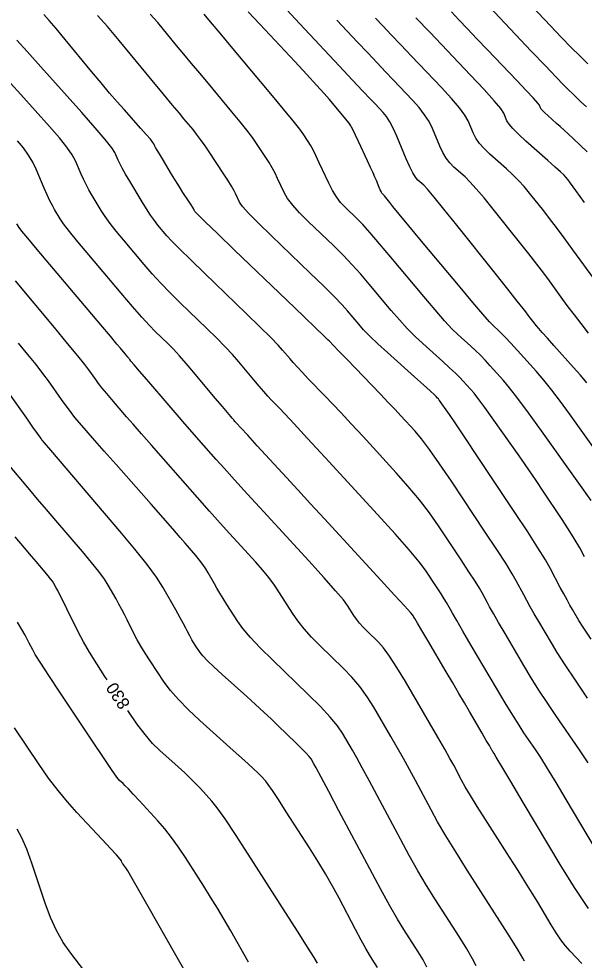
# Model space of a CAD drawing. Extents: x 2082232 to 2083549, y 592624 to 593832.
# Drawn here: x 2082317.4 to 2082349.4, y 593225.4 to 593278.8 of the extents above; entities that cross this region are included whole.
import ezdxf

# ---------------------------------------------------------------- set-up
doc = ezdxf.new("R2010")
doc.units = 0
doc.layers.add('DT_X_Contour_Major', color=7, linetype='Continuous')
doc.layers.add('DT_X_Contour_Minor', color=7, linetype='Continuous')

msp = doc.modelspace()

# ---------------------------------------------------------------- linework, layer by layer
at = {"layer": 'DT_X_Contour_Major'}
for points in [[(2082349.62, 593276.257), (2082349.186, 593276.677), (2082348.689, 593277.174), (2082348.131, 593277.75), (2082347.51, 593278.403), (2082345.772, 593280.248)], [(2082349.821, 593243.622), (2082349.366, 593244.307), (2082349.123, 593244.69), (2082348.759, 593245.308), (2082348.614, 593245.561), (2082348.45, 593245.854), (2082348.268, 593246.189), (2082348.067, 593246.565), (2082347.508, 593247.622), (2082347.225, 593248.118), (2082346.795, 593248.813), (2082346.22, 593249.708), (2082345.498, 593250.802), (2082343.377, 593253.985), (2082342.67, 593255.045), (2082342.138, 593255.839), (2082341.783, 593256.367), (2082341.604, 593256.629), (2082341.36, 593256.972), (2082341.276, 593257.089), (2082341.207, 593257.182), (2082341.153, 593257.253), (2082341.114, 593257.299), (2082341.03, 593257.393), (2082340.93, 593257.488), (2082340.693, 593257.704), (2082340.32, 593258.041), (2082339.809, 593258.498), (2082338.266, 593259.878), (2082337.73, 593260.367), (2082337.28, 593260.796), (2082336.916, 593261.167), (2082336.637, 593261.48), (2082336.008, 593262.235), (2082335.699, 593262.581), (2082335.242, 593263.055), (2082334.638, 593263.656), (2082333.887, 593264.385), (2082331.687, 593266.497), (2082330.956, 593267.21), (2082330.411, 593267.767), (2082330.053, 593268.168), (2082329.883, 593268.412), (2082329.677, 593268.855), (2082329.574, 593269.054), (2082329.419, 593269.319), (2082329.213, 593269.65), (2082328.955, 593270.047), (2082328.199, 593271.195), (2082327.926, 593271.6), (2082327.676, 593271.956), (2082327.449, 593272.262), (2082327.244, 593272.518), (2082326.728, 593273.135), (2082326.471, 593273.444), (2082326.086, 593273.908), (2082325.575, 593274.528), (2082324.935, 593275.303), (2082323.062, 593277.576), (2082322.402, 593278.358), (2082321.829, 593278.996)], [(2082349.671, 593260.984), (2082349.249, 593261.522), (2082348.866, 593262.019), (2082348.521, 593262.476), (2082348.215, 593262.891), (2082347.45, 593263.945), (2082347.129, 593264.378), (2082346.739, 593264.888), (2082346.282, 593265.475), (2082345.756, 593266.138), (2082344.264, 593268.008), (2082343.744, 593268.649), (2082343.305, 593269.166), (2082342.946, 593269.562), (2082342.667, 593269.834), (2082342.031, 593270.398), (2082341.803, 593270.63), (2082341.594, 593270.904), (2082341.406, 593271.22), (2082341.237, 593271.577), (2082340.813, 593272.586), (2082340.624, 593272.97), (2082340.372, 593273.366), (2082340.058, 593273.775), (2082339.681, 593274.195), (2082338.595, 593275.333), (2082338.163, 593275.788), (2082337.68, 593276.298), (2082337.147, 593276.864), (2082336.564, 593277.486), (2082335.401, 593278.727)], [(2082349.294, 593225.235), (2082348.625, 593225.941), (2082348.37, 593226.233), (2082348.106, 593226.579), (2082347.833, 593226.978), (2082347.551, 593227.432), (2082346.789, 593228.713), (2082346.474, 593229.233), (2082346.104, 593229.833), (2082345.677, 593230.512), (2082345.194, 593231.271), (2082343.832, 593233.4), (2082343.363, 593234.139), (2082342.981, 593234.757), (2082342.683, 593235.255), (2082342.472, 593235.633), (2082342.022, 593236.481), (2082341.81, 593236.87), (2082341.512, 593237.399), (2082341.127, 593238.068), (2082340.655, 593238.879), (2082339.283, 593241.227), (2082338.803, 593242.027), (2082338.39, 593242.665), (2082338.045, 593243.142), (2082337.767, 593243.458), (2082337.119, 593244.085), (2082336.889, 593244.317), (2082336.687, 593244.543), (2082336.513, 593244.762), (2082336.366, 593244.975), (2082336.011, 593245.535), (2082335.774, 593245.85), (2082335.328, 593246.376), (2082334.674, 593247.113), (2082333.811, 593248.061), (2082331.233, 593250.87), (2082330.34, 593251.844), (2082329.597, 593252.66), (2082329.003, 593253.318), (2082328.558, 593253.817), (2082327.57, 593254.937), (2082327.187, 593255.373), (2082326.778, 593255.842), (2082326.344, 593256.344), (2082325.884, 593256.878), (2082324.624, 593258.347), (2082324.209, 593258.831), (2082323.91, 593259.182), (2082323.725, 593259.399), (2082323.656, 593259.482), (2082323.624, 593259.527), (2082323.601, 593259.557), (2082323.555, 593259.614), (2082323.486, 593259.697), (2082323.395, 593259.806), (2082323.122, 593260.134), (2082322.93, 593260.362), (2082322.561, 593260.8), (2082322.014, 593261.447), (2082321.289, 593262.305), (2082319.12, 593264.873), (2082318.402, 593265.725), (2082317.875, 593266.358), (2082317.539, 593266.77), (2082317.394, 593266.963), (2082317.262, 593267.182)], [(2082322.377, 593241.326), (2082322.248, 593241.519), (2082321.781, 593242.237), (2082321.376, 593242.892), (2082321.035, 593243.484), (2082320.756, 593244.013), (2082320.097, 593245.339), (2082319.874, 593245.786), (2082319.698, 593246.134), (2082319.571, 593246.382), (2082319.491, 593246.53), (2082319.343, 593246.793), (2082319.27, 593246.907), (2082319.165, 593247.051), (2082319.025, 593247.227), (2082318.853, 593247.433), (2082318.348, 593248.023), (2082318.09, 593248.327), (2082317.691, 593248.799), (2082317.154, 593249.436)], [(2082334.302, 593225.26), (2082334.106, 593225.585), (2082333.74, 593226.172), (2082333.203, 593227.02), (2082332.495, 593228.131), (2082330.379, 593231.441), (2082329.654, 593232.561), (2082329.068, 593233.436), (2082328.619, 593234.066), (2082328.308, 593234.452), (2082327.663, 593235.155), (2082327.402, 593235.429), (2082327.104, 593235.726), (2082326.77, 593236.044), (2082326.398, 593236.384), (2082325.357, 593237.319), (2082324.953, 593237.72), (2082324.522, 593238.22), (2082324.064, 593238.82), (2082323.579, 593239.52), (2082323.541, 593239.577)]]:
    msp.add_lwpolyline(points, dxfattribs=at)
at = {"layer": 'DT_X_Contour_Minor'}
for points in [[(2082350.004, 593254.416), (2082348.591, 593256.403), (2082348.076, 593257.112), (2082347.593, 593257.747), (2082347.14, 593258.309), (2082346.718, 593258.797), (2082345.634, 593260.001), (2082345.263, 593260.409), (2082344.964, 593260.731), (2082344.737, 593260.968), (2082344.581, 593261.118), (2082344.262, 593261.404), (2082344.055, 593261.62), (2082343.673, 593262.055), (2082343.117, 593262.709), (2082342.387, 593263.581), (2082340.206, 593266.198), (2082339.48, 593267.07), (2082338.937, 593267.724), (2082338.576, 593268.159), (2082338.398, 593268.377), (2082338.168, 593268.666), (2082338.091, 593268.761), (2082338.033, 593268.832), (2082337.995, 593268.878), (2082337.975, 593268.9), (2082337.949, 593268.923), (2082337.933, 593268.949), (2082337.903, 593269.011), (2082337.86, 593269.107), (2082337.804, 593269.238), (2082337.637, 593269.636), (2082337.559, 593269.818), (2082337.448, 593270.065), (2082337.305, 593270.377), (2082337.13, 593270.755), (2082336.62, 593271.85), (2082336.45, 593272.213), (2082336.322, 593272.482), (2082336.237, 593272.656), (2082336.195, 593272.736), (2082336.138, 593272.821), (2082336.09, 593272.885), (2082335.987, 593273.012), (2082335.83, 593273.203), (2082335.618, 593273.457), (2082334.98, 593274.219), (2082334.677, 593274.569), (2082334.249, 593275.045), (2082333.695, 593275.648), (2082333.015, 593276.378), (2082331.032, 593278.494), (2082330.371, 593279.202)], [(2082349.574, 593258.159), (2082349.215, 593258.588), (2082348.818, 593259.038), (2082347.71, 593260.269), (2082347.336, 593260.685), (2082347.047, 593261.011), (2082346.842, 593261.246), (2082346.721, 593261.391), (2082346.512, 593261.656), (2082346.437, 593261.752), (2082346.368, 593261.841), (2082346.307, 593261.922), (2082346.252, 593261.996), (2082346.116, 593262.184), (2082345.969, 593262.373), (2082345.631, 593262.801), (2082345.102, 593263.467), (2082344.381, 593264.371), (2082342.203, 593267.1), (2082341.473, 593268.009), (2082340.916, 593268.69), (2082340.532, 593269.143), (2082340.321, 593269.367), (2082339.99, 593269.66), (2082339.856, 593269.818), (2082339.702, 593270.069), (2082339.528, 593270.414), (2082339.334, 593270.853), (2082338.79, 593272.148), (2082338.589, 593272.597), (2082338.396, 593272.969), (2082338.209, 593273.267), (2082338.03, 593273.488), (2082337.562, 593273.979), (2082337.304, 593274.251), (2082336.88, 593274.701), (2082336.292, 593275.328), (2082335.538, 593276.133), (2082333.308, 593278.513), (2082332.548, 593279.329)], [(2082349.59, 593271.261), (2082348.815, 593271.992), (2082348.538, 593272.253), (2082348.286, 593272.486), (2082348.061, 593272.692), (2082347.861, 593272.871), (2082347.365, 593273.311), (2082347.199, 593273.463), (2082347.074, 593273.586), (2082346.989, 593273.683), (2082346.946, 593273.751), (2082346.885, 593273.897), (2082346.787, 593274.027), (2082346.539, 593274.305), (2082346.141, 593274.734), (2082345.594, 593275.311), (2082343.933, 593277.051), (2082343.339, 593277.674), (2082342.8, 593278.241), (2082342.318, 593278.75), (2082341.892, 593279.201)], [(2082349.553, 593273.807), (2082349.241, 593274.102), (2082349, 593274.329), (2082348.831, 593274.489), (2082348.476, 593274.824), (2082348.248, 593275.053), (2082347.829, 593275.487), (2082347.221, 593276.128), (2082346.422, 593276.974), (2082344.039, 593279.505)], [(2082349.617, 593240.284), (2082348.921, 593241.309), (2082348.347, 593242.172), (2082347.895, 593242.873), (2082347.565, 593243.412), (2082346.847, 593244.631), (2082346.592, 593245.069), (2082346.364, 593245.467), (2082346.164, 593245.825), (2082345.992, 593246.144), (2082345.571, 593246.94), (2082345.342, 593247.337), (2082344.973, 593247.929), (2082344.463, 593248.718), (2082343.812, 593249.702), (2082341.89, 593252.588), (2082341.221, 593253.576), (2082340.657, 593254.377), (2082340.197, 593254.988), (2082339.842, 593255.412), (2082339.034, 593256.291), (2082338.703, 593256.647), (2082338.317, 593257.056), (2082337.875, 593257.519), (2082337.378, 593258.035), (2082335.978, 593259.483), (2082335.516, 593259.96), (2082335.181, 593260.305), (2082334.972, 593260.519), (2082334.891, 593260.602), (2082334.841, 593260.646), (2082334.824, 593260.661), (2082334.811, 593260.674), (2082334.801, 593260.684), (2082334.794, 593260.692), (2082334.779, 593260.709), (2082334.636, 593260.847), (2082334.217, 593261.25), (2082333.523, 593261.917), (2082332.553, 593262.849), (2082329.598, 593265.686), (2082328.627, 593266.62), (2082327.929, 593267.297), (2082327.504, 593267.716), (2082327.353, 593267.877), (2082327.313, 593267.961), (2082327.284, 593268.014), (2082327.225, 593268.109), (2082327.137, 593268.246), (2082327.02, 593268.425), (2082326.668, 593268.959), (2082326.529, 593269.174), (2082326.374, 593269.419), (2082326.204, 593269.695), (2082326.019, 593270), (2082325.504, 593270.855), (2082325.333, 593271.142), (2082325.206, 593271.359), (2082325.121, 593271.507), (2082325.081, 593271.586), (2082325.03, 593271.704), (2082324.969, 593271.793), (2082324.824, 593271.971), (2082324.594, 593272.237), (2082324.28, 593272.591), (2082323.33, 593273.655), (2082322.948, 593274.089), (2082322.515, 593274.594), (2082322.03, 593275.17), (2082321.493, 593275.817), (2082319.994, 593277.636), (2082319.485, 593278.247), (2082319.081, 593278.714), (2082318.784, 593279.038)], [(2082349.444, 593248.303), (2082349.167, 593248.808), (2082348.857, 593249.337), (2082348.515, 593249.888), (2082348.141, 593250.462), (2082347.101, 593252.023), (2082346.703, 593252.615), (2082346.289, 593253.22), (2082345.859, 593253.839), (2082345.413, 593254.471), (2082344.203, 593256.174), (2082343.786, 593256.754), (2082343.444, 593257.218), (2082343.176, 593257.567), (2082342.982, 593257.798), (2082342.565, 593258.262), (2082342.374, 593258.462), (2082342.117, 593258.713), (2082341.792, 593259.016), (2082341.4, 593259.371), (2082340.265, 593260.387), (2082339.834, 593260.79), (2082339.393, 593261.238), (2082338.942, 593261.731), (2082338.48, 593262.268), (2082337.237, 593263.761), (2082336.761, 593264.315), (2082336.266, 593264.86), (2082335.753, 593265.395), (2082335.221, 593265.92), (2082333.776, 593267.307), (2082333.284, 593267.8), (2082332.893, 593268.238), (2082332.603, 593268.62), (2082332.413, 593268.948), (2082332.04, 593269.748), (2082331.893, 593270.048), (2082331.732, 593270.347), (2082331.557, 593270.645), (2082331.368, 593270.943), (2082330.845, 593271.737), (2082330.611, 593272.072), (2082330.3, 593272.483), (2082329.914, 593272.969), (2082329.451, 593273.53), (2082328.114, 593275.127), (2082327.626, 593275.712), (2082327.162, 593276.268), (2082326.724, 593276.796), (2082326.311, 593277.296), (2082325.244, 593278.591), (2082324.822, 593279.073)], [(2082349.809, 593251.489), (2082349.114, 593252.467), (2082346.999, 593255.441), (2082346.27, 593256.457), (2082345.669, 593257.271), (2082345.195, 593257.885), (2082344.85, 593258.298), (2082344.099, 593259.131), (2082343.819, 593259.435), (2082343.541, 593259.722), (2082343.264, 593259.992), (2082342.991, 593260.244), (2082342.263, 593260.895), (2082341.937, 593261.213), (2082341.506, 593261.679), (2082340.968, 593262.294), (2082340.324, 593263.056), (2082338.466, 593265.286), (2082337.823, 593266.049), (2082337.291, 593266.665), (2082336.868, 593267.134), (2082336.554, 593267.456), (2082335.865, 593268.118), (2082335.613, 593268.39), (2082335.375, 593268.708), (2082335.152, 593269.073), (2082334.943, 593269.483), (2082334.403, 593270.641), (2082334.213, 593271.042), (2082334.046, 593271.375), (2082333.902, 593271.641), (2082333.781, 593271.839), (2082333.492, 593272.279), (2082333.296, 593272.544), (2082332.924, 593273.01), (2082332.378, 593273.675), (2082331.657, 593274.542), (2082329.5, 593277.119), (2082328.78, 593277.979), (2082328.238, 593278.628), (2082327.874, 593279.064)], [(2082350.177, 593263.787), (2082348.783, 593265.706), (2082348.288, 593266.383), (2082347.848, 593266.976), (2082347.462, 593267.483), (2082347.132, 593267.905), (2082346.324, 593268.917), (2082346.015, 593269.288), (2082345.694, 593269.643), (2082345.36, 593269.98), (2082345.013, 593270.301), (2082344.073, 593271.136), (2082343.75, 593271.443), (2082343.487, 593271.74), (2082343.283, 593272.026), (2082343.14, 593272.302), (2082342.837, 593273.023), (2082342.658, 593273.343), (2082342.347, 593273.763), (2082341.906, 593274.283), (2082341.332, 593274.902), (2082339.629, 593276.687), (2082339.022, 593277.324), (2082338.48, 593277.894), (2082338.003, 593278.4), (2082337.59, 593278.839)], [(2082349.447, 593268.389), (2082348.956, 593269.063), (2082348.643, 593269.491), (2082348.508, 593269.672), (2082348.385, 593269.825), (2082348.287, 593269.927), (2082348.083, 593270.119), (2082347.774, 593270.399), (2082347.359, 593270.769), (2082346.114, 593271.873), (2082345.696, 593272.256), (2082345.379, 593272.576), (2082345.161, 593272.833), (2082345.043, 593273.026), (2082344.861, 593273.46), (2082344.692, 593273.716), (2082344.323, 593274.16), (2082343.754, 593274.791), (2082342.984, 593275.609), (2082340.662, 593278.041), (2082339.881, 593278.86)], [(2082349.64, 593236.62), (2082349.15, 593237.349), (2082347.813, 593239.302), (2082347.324, 593240.028), (2082346.86, 593240.742), (2082346.421, 593241.444), (2082346.007, 593242.133), (2082344.935, 593243.955), (2082344.569, 593244.577), (2082344.278, 593245.08), (2082344.061, 593245.461), (2082343.918, 593245.723), (2082343.634, 593246.259), (2082343.48, 593246.526), (2082343.232, 593246.924), (2082342.889, 593247.455), (2082342.451, 593248.117), (2082341.157, 593250.06), (2082340.643, 593250.793), (2082340.075, 593251.537), (2082339.45, 593252.292), (2082338.77, 593253.057), (2082336.882, 593255.11), (2082336.217, 593255.831), (2082335.639, 593256.452), (2082335.148, 593256.974), (2082334.744, 593257.397), (2082333.78, 593258.393), (2082333.445, 593258.743), (2082333.16, 593259.048), (2082332.926, 593259.306), (2082332.743, 593259.518), (2082332.322, 593260.022), (2082332.074, 593260.293), (2082331.646, 593260.729), (2082331.037, 593261.33), (2082330.248, 593262.096), (2082327.904, 593264.357), (2082327.111, 593265.127), (2082326.491, 593265.742), (2082326.042, 593266.201), (2082325.765, 593266.504), (2082325.257, 593267.106), (2082325.057, 593267.358), (2082324.84, 593267.662), (2082324.605, 593268.018), (2082324.352, 593268.428), (2082323.653, 593269.588), (2082323.415, 593269.99), (2082323.226, 593270.324), (2082323.084, 593270.59), (2082322.99, 593270.788), (2082322.804, 593271.227), (2082322.635, 593271.492), (2082322.266, 593271.959), (2082321.698, 593272.628), (2082320.93, 593273.498), (2082318.618, 593276.087), (2082317.845, 593276.95), (2082317.261, 593277.596)], [(2082350.071, 593231.747), (2082348.404, 593234.546), (2082347.826, 593235.51), (2082347.344, 593236.301), (2082346.956, 593236.918), (2082346.663, 593237.364), (2082346.009, 593238.32), (2082345.727, 593238.748), (2082345.373, 593239.312), (2082344.947, 593240.015), (2082344.448, 593240.855), (2082343.022, 593243.278), (2082342.547, 593244.086), (2082342.192, 593244.692), (2082341.958, 593245.098), (2082341.843, 593245.302), (2082341.697, 593245.577), (2082341.618, 593245.714), (2082341.49, 593245.919), (2082341.314, 593246.192), (2082341.089, 593246.533), (2082340.424, 593247.531), (2082340.066, 593248.01), (2082339.493, 593248.698), (2082338.704, 593249.595), (2082337.699, 593250.701), (2082334.73, 593253.93), (2082333.734, 593255.012), (2082332.972, 593255.837), (2082332.444, 593256.406), (2082332.15, 593256.717), (2082331.679, 593257.204), (2082331.484, 593257.412), (2082331.254, 593257.67), (2082330.988, 593257.977), (2082330.687, 593258.335), (2082329.835, 593259.354), (2082329.484, 593259.759), (2082329.068, 593260.206), (2082328.587, 593260.698), (2082328.043, 593261.232), (2082326.504, 593262.717), (2082325.944, 593263.269), (2082325.418, 593263.813), (2082324.927, 593264.347), (2082324.469, 593264.872), (2082323.295, 593266.262), (2082322.886, 593266.758), (2082322.539, 593267.202), (2082322.255, 593267.596), (2082322.032, 593267.939), (2082321.523, 593268.786), (2082321.341, 593269.1), (2082321.176, 593269.405), (2082321.029, 593269.702), (2082320.899, 593269.991), (2082320.578, 593270.75), (2082320.396, 593271.084), (2082320.091, 593271.519), (2082319.664, 593272.053), (2082319.114, 593272.687), (2082317.484, 593274.512), (2082316.898, 593275.159)], [(2082349.672, 593228.362), (2082348.904, 593229.488), (2082348.111, 593230.764), (2082345.964, 593234.372), (2082345.257, 593235.56), (2082344.746, 593236.417), (2082344.431, 593236.944), (2082344.313, 593237.14), (2082344.26, 593237.223), (2082344.242, 593237.252), (2082344.227, 593237.276), (2082344.216, 593237.295), (2082344.207, 593237.31), (2082344.19, 593237.343), (2082344.15, 593237.412), (2082344.044, 593237.593), (2082343.873, 593237.888), (2082343.635, 593238.295), (2082342.913, 593239.53), (2082342.627, 593240.019), (2082342.312, 593240.556), (2082341.967, 593241.144), (2082341.592, 593241.781), (2082340.553, 593243.546), (2082340.212, 593244.125), (2082339.968, 593244.541), (2082339.82, 593244.793), (2082339.768, 593244.881), (2082339.76, 593244.896), (2082339.756, 593244.903), (2082339.749, 593244.914), (2082339.739, 593244.929), (2082339.727, 593244.948), (2082339.691, 593245.003), (2082339.568, 593245.141), (2082339.228, 593245.514), (2082338.671, 593246.122), (2082337.897, 593246.965), (2082335.541, 593249.527), (2082334.691, 593250.452), (2082333.906, 593251.306), (2082333.188, 593252.088), (2082332.536, 593252.798), (2082330.886, 593254.595), (2082330.343, 593255.187), (2082329.95, 593255.615), (2082329.709, 593255.878), (2082329.619, 593255.977), (2082329.581, 593256.02), (2082329.566, 593256.037), (2082329.549, 593256.057), (2082329.531, 593256.078), (2082329.511, 593256.101), (2082329.455, 593256.166), (2082329.38, 593256.255), (2082329.197, 593256.474), (2082328.906, 593256.823), (2082328.506, 593257.301), (2082327.295, 593258.751), (2082326.863, 593259.26), (2082326.477, 593259.7), (2082326.134, 593260.069), (2082325.837, 593260.369), (2082325.103, 593261.077), (2082324.777, 593261.411), (2082324.346, 593261.883), (2082323.811, 593262.493), (2082323.173, 593263.241), (2082321.333, 593265.418), (2082320.715, 593266.158), (2082320.238, 593266.743), (2082319.904, 593267.174), (2082319.713, 593267.451), (2082319.392, 593267.984), (2082319.266, 593268.21), (2082319.126, 593268.486), (2082318.974, 593268.814), (2082318.809, 593269.193), (2082318.351, 593270.272), (2082318.156, 593270.676), (2082317.916, 593271.078), (2082317.63, 593271.478), (2082317.298, 593271.877)], [(2082346.047, 593225.366), (2082345.952, 593225.549), (2082345.686, 593225.99), (2082345.248, 593226.689), (2082344.64, 593227.645), (2082342.788, 593230.539), (2082342.138, 593231.567), (2082341.58, 593232.479), (2082341.113, 593233.276), (2082340.737, 593233.957), (2082339.854, 593235.62), (2082339.519, 593236.243), (2082339.176, 593236.865), (2082338.826, 593237.487), (2082338.467, 593238.108), (2082337.5, 593239.764), (2082337.12, 593240.367), (2082336.705, 593240.937), (2082336.255, 593241.473), (2082335.771, 593241.974), (2082334.434, 593243.266), (2082333.961, 593243.745), (2082333.544, 593244.21), (2082333.185, 593244.662), (2082332.882, 593245.101), (2082332.151, 593246.255), (2082331.861, 593246.688), (2082331.54, 593247.121), (2082331.189, 593247.554), (2082330.806, 593247.987), (2082329.745, 593249.143), (2082329.307, 593249.625), (2082328.786, 593250.205), (2082328.182, 593250.882), (2082327.497, 593251.657), (2082325.56, 593253.853), (2082324.885, 593254.62), (2082324.313, 593255.272), (2082323.844, 593255.809), (2082323.479, 593256.233), (2082322.642, 593257.208), (2082322.349, 593257.554), (2082322.099, 593257.86), (2082321.89, 593258.125), (2082321.724, 593258.35), (2082321.336, 593258.897), (2082321.105, 593259.2), (2082320.704, 593259.701), (2082320.131, 593260.398), (2082319.388, 593261.292), (2082317.179, 593263.938)], [(2082343.297, 593225.104), (2082343.091, 593225.508), (2082342.767, 593226.063), (2082342.325, 593226.77), (2082340.989, 593228.857), (2082340.489, 593229.658), (2082339.991, 593230.495), (2082339.495, 593231.37), (2082339.001, 593232.28), (2082337.686, 593234.758), (2082337.229, 593235.616), (2082336.841, 593236.332), (2082336.525, 593236.906), (2082336.278, 593237.338), (2082335.716, 593238.3), (2082335.437, 593238.708), (2082335.02, 593239.209), (2082334.466, 593239.803), (2082333.775, 593240.49), (2082331.749, 593242.448), (2082331.056, 593243.135), (2082330.496, 593243.728), (2082330.069, 593244.228), (2082329.775, 593244.634), (2082329.168, 593245.59), (2082328.953, 593245.933), (2082328.762, 593246.244), (2082328.595, 593246.523), (2082328.452, 593246.77), (2082328.103, 593247.387), (2082327.961, 593247.622), (2082327.796, 593247.864), (2082327.608, 593248.114), (2082327.396, 593248.371), (2082326.802, 593249.066), (2082326.514, 593249.399), (2082326.095, 593249.879), (2082325.545, 593250.506), (2082324.865, 593251.278), (2082322.876, 593253.533), (2082322.204, 593254.296), (2082321.679, 593254.892), (2082321.303, 593255.323), (2082321.074, 593255.587), (2082320.66, 593256.069), (2082320.489, 593256.277), (2082320.288, 593256.537), (2082320.055, 593256.851), (2082319.792, 593257.218), (2082319.048, 593258.267), (2082318.733, 593258.696), (2082318.345, 593259.198), (2082317.884, 593259.773), (2082317.35, 593260.42)], [(2082340.496, 593225.026), (2082340.285, 593225.437), (2082340.01, 593225.895), (2082339.191, 593227.175), (2082338.84, 593227.749), (2082338.403, 593228.512), (2082337.878, 593229.464), (2082337.266, 593230.604), (2082335.519, 593233.897), (2082334.938, 593234.989), (2082334.506, 593235.799), (2082334.224, 593236.325), (2082334.09, 593236.568), (2082333.933, 593236.837), (2082333.834, 593236.971), (2082333.658, 593237.169), (2082333.403, 593237.432), (2082333.069, 593237.759), (2082332.075, 593238.72), (2082331.684, 593239.094), (2082331.256, 593239.494), (2082330.79, 593239.922), (2082330.288, 593240.377), (2082328.898, 593241.626), (2082328.429, 593242.055), (2082328.064, 593242.407), (2082327.803, 593242.681), (2082327.647, 593242.877), (2082327.368, 593243.295), (2082327.27, 593243.446), (2082327.185, 593243.583), (2082327.114, 593243.707), (2082327.056, 593243.818), (2082326.917, 593244.096), (2082326.838, 593244.248), (2082326.702, 593244.496), (2082326.509, 593244.841), (2082326.261, 593245.282), (2082325.524, 593246.585), (2082325.165, 593247.15), (2082324.64, 593247.868), (2082323.95, 593248.737), (2082323.094, 593249.76), (2082319.178, 593254.341), (2082318.821, 593254.759), (2082318.696, 593254.905), (2082318.675, 593254.93), (2082318.667, 593254.939), (2082318.66, 593254.949), (2082318.653, 593254.959), (2082318.647, 593254.969), (2082318.63, 593254.996), (2082318.574, 593255.076), (2082318.419, 593255.295), (2082318.166, 593255.654), (2082317.813, 593256.152), (2082316.74, 593257.665)], [(2082337.695, 593225.019), (2082337.393, 593225.492), (2082337.249, 593225.73), (2082337.047, 593226.089), (2082336.784, 593226.57), (2082336.463, 593227.172), (2082335.525, 593228.938), (2082335.156, 593229.614), (2082334.752, 593230.316), (2082334.314, 593231.044), (2082333.841, 593231.798), (2082332.533, 593233.844), (2082332.092, 593234.528), (2082331.751, 593235.045), (2082331.51, 593235.396), (2082331.368, 593235.579), (2082331.124, 593235.846), (2082330.955, 593236.013), (2082330.632, 593236.314), (2082330.154, 593236.75), (2082329.523, 593237.32), (2082327.633, 593239.018), (2082326.976, 593239.632), (2082326.42, 593240.2), (2082325.965, 593240.722), (2082325.613, 593241.198), (2082324.808, 593242.407), (2082324.526, 593242.842), (2082324.281, 593243.238), (2082324.074, 593243.596), (2082323.906, 593243.915), (2082323.507, 593244.717), (2082323.356, 593245.017), (2082323.2, 593245.315), (2082323.04, 593245.611), (2082322.876, 593245.906), (2082322.434, 593246.689), (2082322.218, 593247.028), (2082321.903, 593247.459), (2082321.488, 593247.982), (2082320.973, 593248.596), (2082319.469, 593250.356), (2082318.928, 593250.989), (2082318.434, 593251.57), (2082317.987, 593252.098), (2082317.586, 593252.573), (2082316.58, 593253.769)], [(2082330.381, 593225.317), (2082329.38, 593227.082), (2082329.003, 593227.737), (2082328.622, 593228.38), (2082328.238, 593229.009), (2082327.85, 593229.625), (2082326.811, 593231.25), (2082326.421, 593231.837), (2082326.03, 593232.379), (2082325.639, 593232.874), (2082325.247, 593233.324), (2082324.201, 593234.464), (2082323.849, 593234.846), (2082323.577, 593235.137), (2082323.385, 593235.338), (2082323.273, 593235.448), (2082323.081, 593235.621), (2082322.931, 593235.808), (2082322.625, 593236.241), (2082322.163, 593236.919), (2082321.545, 593237.842), (2082319.688, 593240.631), (2082319.07, 593241.565), (2082318.608, 593242.273), (2082318.302, 593242.757), (2082318.151, 593243.016), (2082317.957, 593243.406), (2082317.861, 593243.59), (2082317.719, 593243.849), (2082317.531, 593244.183), (2082317.297, 593244.593)], [(2082326.793, 593224.782), (2082326.27, 593225.708), (2082324.7, 593228.478), (2082324.179, 593229.393), (2082323.795, 593230.063), (2082323.547, 593230.487), (2082323.435, 593230.666), (2082323.32, 593230.815), (2082323.282, 593230.867), (2082323.251, 593230.913), (2082323.229, 593230.952), (2082323.215, 593230.984), (2082323.189, 593231.062), (2082323.113, 593231.159), (2082322.906, 593231.392), (2082322.566, 593231.762), (2082322.094, 593232.267), (2082320.659, 593233.797), (2082320.122, 593234.397), (2082319.588, 593235.05), (2082319.055, 593235.756), (2082318.525, 593236.515), (2082317.114, 593238.609)], [(2082321.488, 593224.294), (2082320.31, 593225.817), (2082319.888, 593226.424), (2082319.506, 593227.101), (2082319.163, 593227.847), (2082318.859, 593228.664), (2082318.102, 593230.936), (2082317.82, 593231.718), (2082317.541, 593232.359), (2082317.265, 593232.859)]]:
    msp.add_lwpolyline(points, dxfattribs=at)

# ---------------------------------------------------------------- texts
at = {"layer": 'DT_X_Contour_Major'}
msp.add_text('830', height=0.7, rotation=123.6417, dxfattribs=at).set_placement((2082323.711, 593239.953))

doc.saveas('drawing.dxf')
